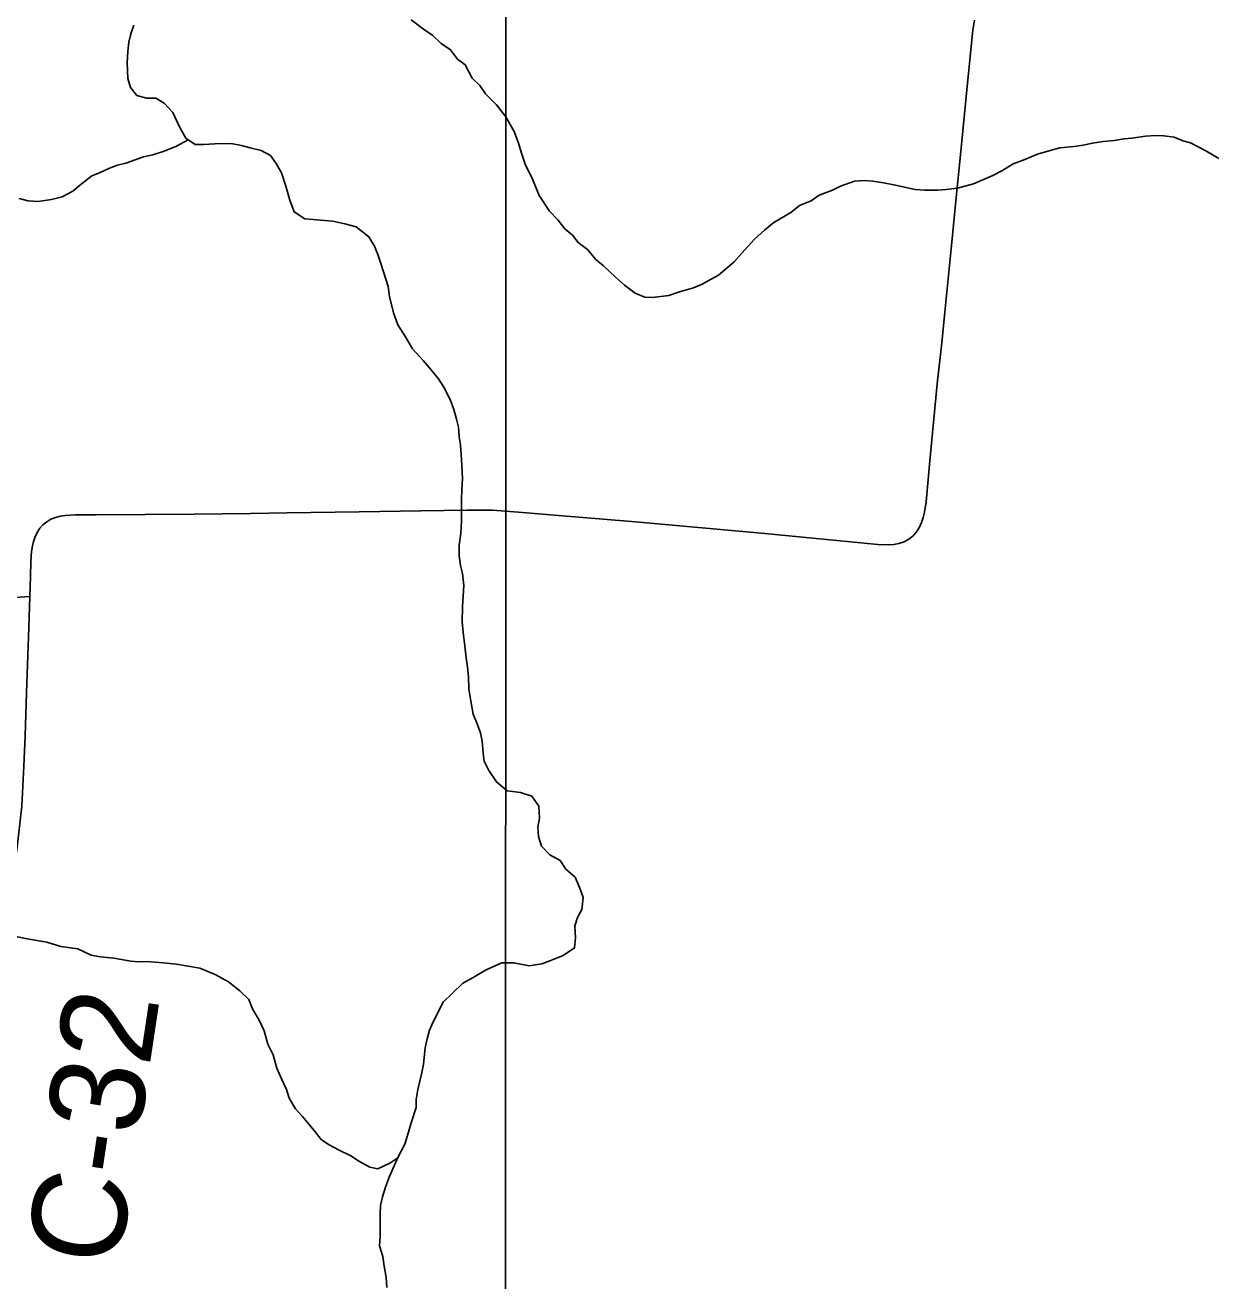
# Model space of a CAD drawing. Extents: x 1985906 to 2360102, y 891258 to 1222054.
# Drawn here: x 2191896 to 2195668, y 1022077 to 1026073 of the extents above; entities that cross this region are included whole.
import ezdxf

# ---------------------------------------------------------------- set-up
doc = ezdxf.new("R2010")
doc.units = 0
for name, color, linetype in [('GM_X_County_Road', 7, 'Continuous'), ('GM_X_County_Road_Text', 7, 'Continuous'), ('GM_X_Minor_River', 7, 'Continuous'), ('GM_X_Section', 7, 'Continuous'), ('GM_X_Township_Road', 7, 'Continuous')]:
    doc.layers.add(name, color=color, linetype=linetype)

msp = doc.modelspace()

# ---------------------------------------------------------------- linework, layer by layer
at = {"layer": 'GM_X_County_Road'}
for points in [[(2191911.3, 1024254.2), (2191913.4, 1024319.2), (2191914.9, 1024365), (2191917.2, 1024397.4), (2191919.9, 1024415.6), (2191923.3, 1024428.9), (2191928.2, 1024444.1), (2191934.7, 1024458.3), (2191942.9, 1024471.3), (2191953.3, 1024482.7), (2191965.1, 1024492.4), (2191978.5, 1024500.3), (2191993.1, 1024505.9), (2192008.5, 1024510), (2192024.3, 1024512.5), (2192056.7, 1024514.7), (2192122.4, 1024514.7), (2192434.1, 1024515.8), (2192614.6, 1024518.3), (2192729.3, 1024520.8), (2192958.5, 1024523.7), (2193155.2, 1024526.8), (2193302.7, 1024529.5), (2193383.4, 1024528.7), (2193466.1, 1024523.1), (2193580.5, 1024513.6), (2193825.3, 1024493.3), (2193955.9, 1024481.7), (2194249.7, 1024454.3), (2194478.3, 1024432.5), (2194609, 1024420.3), (2194642.2, 1024419.1), (2194659.1, 1024419.9), (2194675.9, 1024422.8), (2194692.2, 1024428.2), (2194707.4, 1024436.4), (2194720.8, 1024447.3), (2194732.1, 1024460.2), (2194741, 1024474.5), (2194748, 1024490), (2194753.1, 1024506.1), (2194756.9, 1024522.3), (2194761.9, 1024555.3), (2194774, 1024686.4), (2194797.7, 1024931.2), (2194811.8, 1025061.7), (2194821.3, 1025159.6), (2194843.2, 1025371.7), (2194859.3, 1025534.9), (2194870.9, 1025649.1), (2194893, 1025877.6), (2194911, 1026056.9), (2194916.3, 1026088.8)], [(2191751.9, 1022676.6), (2191759.5, 1022721.9), (2191782, 1022867.2), (2191803.8, 1023012.8), (2191822.9, 1023140), (2191833.2, 1023202.3), (2191848.7, 1023311.4), (2191857.4, 1023366.7), (2191865.8, 1023420.4), (2191871.4, 1023456.4), (2191886.3, 1023587.4), (2191892.4, 1023714.9), (2191896.5, 1023811.3), (2191901.3, 1023947.7), (2191908.7, 1024156), (2191911.3, 1024254.2)]]:
    msp.add_lwpolyline(points, dxfattribs=at)
at = {"layer": 'GM_X_Minor_River'}
for points in [[(2193124.7, 1026089.7), (2193163.1, 1026059.8), (2193193.3, 1026039.9), (2193219.6, 1026014), (2193249.8, 1025994.1), (2193272.1, 1025964.2), (2193296.3, 1025946.2), (2193318.7, 1025904.2), (2193342.9, 1025880.3), (2193361.2, 1025854.3), (2193395.5, 1025818.4), (2193425.9, 1025780.5), (2193452.3, 1025734.5), (2193464.5, 1025700.4), (2193476.8, 1025662.4), (2193487, 1025630.4), (2193511.4, 1025580.4), (2193531.8, 1025530.3), (2193564.2, 1025480.4), (2193590.5, 1025452.4), (2193612.8, 1025424.5), (2193637, 1025404.5), (2193655.2, 1025380.6), (2193685.5, 1025358.7), (2193711.8, 1025326.7), (2193736, 1025306.8), (2193774.4, 1025270.9), (2193802.7, 1025245), (2193837, 1025219.1), (2193867.2, 1025207.2), (2193891.4, 1025205.4), (2193943.6, 1025211.7), (2193977.7, 1025223.9), (2194021.8, 1025236.2), (2194049.9, 1025248.4), (2194078, 1025264.6), (2194102, 1025276.7), (2194152, 1025319.1), (2194176, 1025347.3), (2194215.9, 1025391.7), (2194247.9, 1025419.9), (2194277.9, 1025444.2), (2194332, 1025476.6), (2194360, 1025498.8), (2194396.1, 1025513), (2194422.2, 1025531.2), (2194464.3, 1025547.5), (2194490.3, 1025559.7), (2194534.5, 1025576), (2194566.6, 1025578.2), (2194592.7, 1025576.3), (2194626.9, 1025570.5), (2194659.1, 1025564.6), (2194727.6, 1025549), (2194757.7, 1025547.1), (2194799.9, 1025547.3), (2194826, 1025549.5), (2194862.2, 1025553.7), (2194912.4, 1025568), (2194942.4, 1025580.2), (2194974.5, 1025594.4)], [(2192242.5, 1026072.8), (2192232.6, 1026044.7), (2192226.7, 1026018.6), (2192222.9, 1025988.4), (2192221, 1025952.3), (2192223.3, 1025902.2), (2192231.5, 1025874.2), (2192251.8, 1025848.2), (2192282, 1025840.3), (2192312.1, 1025840.5), (2192338.3, 1025824.6), (2192366.6, 1025794.7), (2192389, 1025746.7), (2192407.3, 1025712.7), (2192437.5, 1025692.8), (2192463.7, 1025692.9), (2192499.8, 1025695.1), (2192552.1, 1025695.4), (2192584.3, 1025689.6), (2192612.5, 1025681.7), (2192646.7, 1025673.9), (2192676.9, 1025658), (2192695.1, 1025632), (2192711.4, 1025602), (2192725.7, 1025560), (2192738, 1025515.9), (2192752.3, 1025477.9), (2192786.6, 1025456), (2192812.7, 1025454.2), (2192848.9, 1025450.3), (2192875, 1025448.5), (2192913.3, 1025440.7), (2192949.5, 1025430.8), (2192989.9, 1025399), (2193008.1, 1025369), (2193018.3, 1025343), (2193028.6, 1025310.9), (2193042.9, 1025266.9), (2193051.1, 1025240.8), (2193055.3, 1025208.8), (2193067.6, 1025156.7), (2193081.9, 1025118.7), (2193106.2, 1025080.7), (2193128.5, 1025042.7)], [(2192414.7, 1025707.8), (2192375.3, 1025686.4), (2192335.2, 1025670.2), (2192303.1, 1025659.9), (2192273, 1025653.8), (2192216.8, 1025633.4), (2192190.7, 1025627.2), (2192164.6, 1025617.1), (2192132.6, 1025602.8), (2192108.5, 1025592.7), (2192074.5, 1025566.4), (2192048.5, 1025544.2), (2192014.4, 1025526), (2191980.3, 1025517.8), (2191938.1, 1025511.5), (2191905.9, 1025513.3), (2191877.8, 1025521.2)], [(2194974.5, 1025594.4), (2195002.6, 1025608.6), (2195038.6, 1025630.9), (2195076.7, 1025645.2), (2195116.8, 1025661.4), (2195157, 1025673.7), (2195187.1, 1025681.9), (2195233.3, 1025686.1), (2195261.4, 1025690.3), (2195291.5, 1025696.5), (2195325.6, 1025702.7), (2195359.8, 1025704.9), (2195391.9, 1025711.1), (2195418, 1025713.2), (2195460.2, 1025719.5), (2195492.4, 1025721.7), (2195518.5, 1025719.8), (2195550.7, 1025716), (2195578.9, 1025704.1), (2195603, 1025698.2), (2195651.4, 1025672.4), (2195693.7, 1025648.6)], [(2193128.5, 1025042.7), (2193162.9, 1025004.8), (2193187.2, 1024976.8), (2193211.5, 1024946.9), (2193227.7, 1024920.9), (2193248, 1024880.9), (2193260.3, 1024848.9), (2193268.5, 1024818.8), (2193274.6, 1024792.8), (2193276.8, 1024762.7), (2193281, 1024736.7), (2193283.2, 1024706.6), (2193285.4, 1024672.5), (2193287.6, 1024628.4), (2193285.8, 1024596.3), (2193284, 1024562.2), (2193284.4, 1024494), (2193282.6, 1024455.8), (2193276.7, 1024417.7), (2193276.9, 1024383.6), (2193281.1, 1024353.5), (2193287.3, 1024327.5), (2193291.5, 1024289.4), (2193287.9, 1024221.2), (2193286.1, 1024173.1), (2193290.4, 1024131), (2193294.6, 1024096.9), (2193298.8, 1024058.8), (2193303, 1024030.7), (2193307.2, 1023998.7), (2193307.4, 1023960.6), (2193311.6, 1023934.5), (2193321.9, 1023880.4), (2193332.1, 1023854.4), (2193344.4, 1023820.4), (2193350.6, 1023794.3), (2193352.8, 1023756.2), (2193357, 1023730.2), (2193371.2, 1023700.2), (2193395.5, 1023664.2), (2193429.8, 1023636.3), (2193472.1, 1023630.5), (2193508.3, 1023618.7), (2193530.6, 1023586.7), (2193532.8, 1023548.6), (2193526.9, 1023520.5), (2193529.1, 1023490.4), (2193539.3, 1023460.4), (2193565.6, 1023432.5), (2193597.9, 1023414.6), (2193616.1, 1023386.6), (2193646.4, 1023360.7), (2193660.7, 1023326.7), (2193670.9, 1023296.6), (2193667.1, 1023258.5), (2193653.2, 1023232.4), (2193645.3, 1023206.2), (2193647.5, 1023168.1), (2193643.7, 1023136), (2193607.6, 1023111.8), (2193565.5, 1023095.5), (2193539.4, 1023085.3), (2193499.3, 1023079.1), (2193451, 1023088.8), (2193412.8, 1023088.6), (2193362.7, 1023066.3), (2193314.6, 1023037.9), (2193288.5, 1023023.8), (2193254.6, 1022991.5), (2193226.6, 1022963.2), (2193194.8, 1022900.9), (2193182.9, 1022874.7), (2193175, 1022846.6), (2193169.1, 1022818.5), (2193163.4, 1022766.3), (2193157.5, 1022734.2), (2193145.7, 1022686), (2193139.9, 1022653.9), (2193140, 1022627.8), (2193124.2, 1022579.6), (2193116.3, 1022549.4), (2193104.5, 1022511.3), (2193082.6, 1022471), (2193070.7, 1022442.9), (2193054.8, 1022406.7), (2193043, 1022374.5), (2193033.1, 1022344.4), (2193027.2, 1022316.3), (2193025.3, 1022290.2), (2193025.7, 1022218), (2193023.9, 1022187.9), (2193034.1, 1022153.8), (2193038.3, 1022123.8), (2193044.6, 1022087.7), (2193046.7, 1022055.6)], [(2193081.5, 1022468.4), (2193056.6, 1022450.8), (2193018.5, 1022432.6), (2192992.4, 1022438.4), (2192960.1, 1022456.3), (2192931.9, 1022474.2), (2192893.6, 1022494.1), (2192863.3, 1022509.9), (2192839.1, 1022525.8), (2192814.8, 1022555.8), (2192778.4, 1022599.7), (2192756.2, 1022623.7), (2192735.9, 1022657.7), (2192727.7, 1022685.7), (2192711.4, 1022719.7), (2192697.2, 1022753.7), (2192684.9, 1022795.8), (2192668.6, 1022829.8), (2192656.3, 1022871.8), (2192642.1, 1022903.9), (2192619.7, 1022941.8), (2192607.5, 1022971.9), (2192579.2, 1022999.8), (2192542.9, 1023027.7), (2192500.5, 1023051.5), (2192452.2, 1023071.3), (2192377.8, 1023084.9), (2192335.5, 1023088.7), (2192283.3, 1023092.4), (2192257.1, 1023092.3), (2192233, 1023094.2), (2192178.7, 1023103.9), (2192136.4, 1023107.7), (2192106.3, 1023113.5), (2192063.9, 1023133.4), (2192009.6, 1023141.1), (2191965.3, 1023154.9), (2191903, 1023164.6), (2191846.7, 1023176.3)]]:
    msp.add_lwpolyline(points, dxfattribs=at)
at = {"layer": 'GM_X_Section'}
for points in [[(2193699.4, 1026168.3), (2198682.1, 1026231.3), (2198779, 1020800.6), (2193424.6, 1020894.4), (2193425.3, 1026159.9)], [(2193425.3, 1026159.9), (2193424.6, 1020894.4), (2188056.2, 1020775.9), (2188087.9, 1026135.7), (2188388.1, 1026136.4)]]:
    msp.add_lwpolyline(points, close=True, dxfattribs=at)
at = {"layer": 'GM_X_Township_Road'}
msp.add_lwpolyline([(2190106.2, 1024169.7), (2190124.3, 1024169.4), (2190337.2, 1024165.3), (2190540.1, 1024165.3), (2190789.6, 1024171.8), (2190955.3, 1024183.8), (2191132.9, 1024195), (2191243.9, 1024203.8), (2191336.5, 1024211.1), (2191462.2, 1024221.1), (2191578, 1024230.2), (2191719, 1024241.4), (2191911.3, 1024254.2)], dxfattribs=at)

# ---------------------------------------------------------------- texts
at = {"layer": 'GM_X_County_Road_Text'}
msp.add_text('C-32', height=300, rotation=81.4359, dxfattribs=at).set_placement((2192195.4, 1022115.5))

doc.saveas('drawing.dxf')
